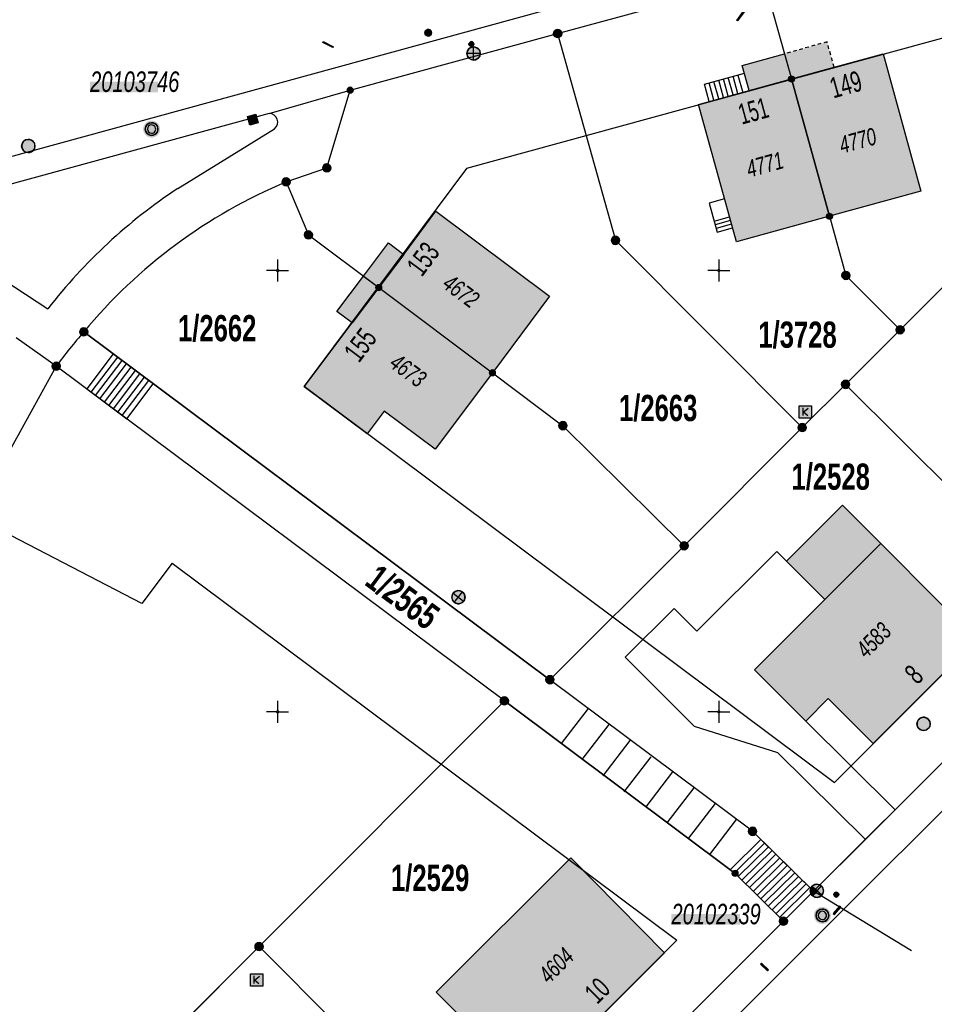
# Model space of a CAD drawing. Header units: metres. Extents: x 2695560 to 2696939, y 1260491 to 1262050.
# Tile 690 of 1005: x 2696386 to 2696438, y 1260658 to 1260714. Entities that reach past the tile are written whole.
import ezdxf

# ---------------------------------------------------------------- set-up
doc = ezdxf.new("R2010")
doc.units = ezdxf.units.M
doc.linetypes.add('AUSGEZOGEN', pattern=[0])
doc.linetypes.add('VERDECKT2_S2', pattern=[0.36, 0.2, -0.16])
for name, color, linetype in [('XR$1$AV_Flächen (EO)', 7, 'AUSGEZOGEN'), ('XR$1$AV_Gebäudeflächen (BB)', 7, 'AUSGEZOGEN'), ('XR$1$AV_Gebäudeflächen (EO)', 7, 'AUSGEZOGEN'), ('XR$1$AV_Grenzpunkte', 7, 'AUSGEZOGEN'), ('XR$1$AV_Grundstück-Nr.', 7, 'AUSGEZOGEN'), ('XR$1$AV_Haus-Nr.', 7, 'AUSGEZOGEN'), ('XR$1$AV_Koordinatennetzpunkte', 7, 'AUSGEZOGEN'), ('XR$1$AV_Lagefixpunkt-Nr.', 7, 'AUSGEZOGEN'), ('XR$1$AV_Lagefixpunkte', 7, 'AUSGEZOGEN'), ('XR$1$AV_Linien (BB)', 7, 'AUSGEZOGEN'), ('XR$1$AV_Linien (EO)', 7, 'AUSGEZOGEN'), ('XR$1$AV_Versicherung-Nr.', 7, 'AUSGEZOGEN'), ('XR$1$AW_LK_Einlaufschacht alt', 24, 'AUSGEZOGEN'), ('XR$1$AW_LK_Schachtdeckel', 24, 'AUSGEZOGEN'), ('XR$1$EW_LK_Knoten', 1, 'AUSGEZOGEN'), ('XR$1$GA_LK_Absperrarmatur', 32, 'AUSGEZOGEN'), ('XR$1$Liegenschaftsgrenzen', 7, 'AUSGEZOGEN'), ('XR$1$PFAV', 255, 'AUSGEZOGEN'), ('XR$1$PFAW', 255, 'AUSGEZOGEN'), ('XR$1$PFEW', 255, 'AUSGEZOGEN'), ('XR$1$PFGA', 255, 'AUSGEZOGEN'), ('XR$1$PFWFM', 255, 'AUSGEZOGEN'), ('XR$1$RAEW', 8, 'AUSGEZOGEN'), ('XR$1$RP_Abstandslinie', 7, 'AUSGEZOGEN'), ('XR$1$TV_LK_KNOTEN', 92, 'AUSGEZOGEN'), ('XR$1$WA_LK_Rohrleitungsteil', 171, 'AUSGEZOGEN')]:
    doc.layers.add(name, color=color, linetype=linetype)
doc.styles.add('ARIAL', font='arial.ttf')

# ---------------------------------------------------------------- blocks, each defined once
blk = doc.blocks.new('COMPLEXOBJECT_66')
at = {"layer": 'XR$1$AV_Linien (BB)', "color": 7, "linetype": 'AUSGEZOGEN', "transparency": 33554687}
blk.add_line((6399.518, 10708.889), (6381.463, 10703.948), dxfattribs=at)
blk.add_arc((6382.405, 10700.505), 3.57, 105.304, 141.849, dxfattribs=at)
blk = doc.blocks.new('COMPLEXOBJECT_168')
at = {"layer": 'XR$1$AV_Linien (BB)', "color": 7, "linetype": 'AUSGEZOGEN', "transparency": 33554687}
blk.add_line((6384.622, 10706.388), (6470.406, 10729.891), dxfattribs=at)
blk = doc.blocks.new('COMPLEXOBJECT_169')
at = {"layer": 'XR$1$AV_Linien (BB)', "color": 7, "linetype": 'AUSGEZOGEN', "transparency": 33554687}
blk.add_line((6394.342, 10704.65), (6399.821, 10708.033), dxfattribs=at)
blk.add_lwpolyline([(6379.598, 10702.71), (6383.836, 10699.889), (6386.982, 10697.829)], dxfattribs=at)
for centre, radius, start, end in [((6399.533, 10708.413), 0.477, 307.2021, 91.783), ((6411.607, 10678.639), 31.22, 123.5751, 142.0715)]:
    blk.add_arc(centre, radius, start, end, dxfattribs=at)
blk = doc.blocks.new('COMPLEXOBJECT_187')
at = {"layer": 'XR$1$AV_Linien (BB)', "color": 7, "linetype": 'AUSGEZOGEN', "transparency": 33554687}
for points in [[(6400.481, 10705.018), (6402.79, 10705.81), (6404.12, 10710.22)], [(6430.37, 10664.84), (6426.91, 10668.23), (6415.43, 10676.82), (6389.02, 10696.52)]]:
    blk.add_lwpolyline(points, dxfattribs=at)
blk.add_arc((6412.111, 10677.355), 30.008, 112.8031, 140.3086, dxfattribs=at)
blk = doc.blocks.new('COMPLEXOBJECT_198')
at = {"layer": 'XR$1$AV_Linien (BB)', "color": 7, "linetype": 'AUSGEZOGEN', "transparency": 33554687}
blk.add_line((6384.559, 10618.979), (6384.82, 10619.24), dxfattribs=at)
blk.add_lwpolyline([(6388.01, 10622.5), (6398.92, 10633.44), (6413.1, 10647.58), (6428.66, 10663.14)], dxfattribs=at)
blk.add_arc((6605.469, 10406.52), 306.49, 135.19546, 136.04813, dxfattribs=at)
blk = doc.blocks.new('COMPLEXOBJECT_562')
at = {"layer": 'XR$1$AV_Linien (BB)', "color": 7, "linetype": 'AUSGEZOGEN', "transparency": 33554687}
blk.add_line((6432.07, 10663.803), (6389.381, 10621.203), dxfattribs=at)
blk = doc.blocks.new('BWAV1')
at = {"layer": 'XR$1$PFAV', "transparency": 33554687}
blk.add_hatch(color=7, dxfattribs=at).paths.add_polyline_path([(0.67, 0), (0.656, 0.135), (0.616, 0.264), (0.55, 0.383), (0.462, 0.486), (0.354, 0.569), (0.233, 0.628), (0.101, 0.662), (-0.034, 0.669), (-0.168, 0.649), (-0.295, 0.602), (-0.41, 0.53), (-0.508, 0.436), (-0.586, 0.325), (-0.639, 0.201), (-0.667, 0.068), (-0.667, -0.068), (-0.639, -0.201), (-0.586, -0.325), (-0.508, -0.436), (-0.41, -0.53), (-0.295, -0.602), (-0.168, -0.649), (-0.034, -0.669), (0.101, -0.662), (0.233, -0.628), (0.354, -0.569), (0.462, -0.486), (0.55, -0.383), (0.616, -0.264), (0.656, -0.135)])
at = {"color": 7, "transparency": 33554687}
for radius, start, end in [(0.5, 91.19481, 268.80519), (0.326, 91.19481, 268.80519), (0.5, 268.80519, 91.19481), (0.326, 268.80519, 91.19481)]:
    blk.add_arc((0, 0), radius, start, end, dxfattribs=at)
at = {"layer": 'XR$1$PFAV', "transparency": 33554687}
blk.add_circle((0, 0), 0.5, dxfattribs=at)
blk = doc.blocks.new('BAV15')
at = {"layer": 'XR$1$PFAV', "transparency": 33554687}
blk.add_hatch(color=7, dxfattribs=at).paths.add_polyline_path([(0.5, 0), (0.49, 0.1), (0.46, 0.2), (0.41, 0.29), (0.34, 0.36), (0.26, 0.42), (0.17, 0.47), (0.08, 0.49), (-0.03, 0.5), (-0.13, 0.48), (-0.22, 0.45), (-0.31, 0.4), (-0.38, 0.33), (-0.44, 0.24), (-0.48, 0.15), (-0.5, 0.05), (-0.5, -0.05), (-0.48, -0.15), (-0.44, -0.24), (-0.38, -0.33), (-0.31, -0.4), (-0.22, -0.45), (-0.13, -0.48), (-0.03, -0.5), (0.08, -0.49), (0.17, -0.47), (0.26, -0.42), (0.34, -0.36), (0.41, -0.29), (0.46, -0.2), (0.49, -0.1)])
at = {"color": 7, "transparency": 33554687}
for start, end in [(90, 270), (270, 90)]:
    blk.add_arc((0, 0), 0.5, start, end, dxfattribs=at)
at = {"layer": 'XR$1$PFAV', "transparency": 33554687}
blk.add_circle((0, 0), 0.5, dxfattribs=at)
blk = doc.blocks.new('BAV2041')
at = {"color": 7, "transparency": 33554687}
for p, q in [((0, 0.5), (0, 0.05)), ((-0.05, 0), (-0.5, 0)), ((0.05, 0), (0.5, 0)), ((0, -0.05), (0, -0.5))]:
    blk.add_line(p, q, dxfattribs=at)
blk.add_circle((0, 0), 0.05, dxfattribs=at)
for start, end in [(90, 270), (270, 90)]:
    blk.add_arc((0, 0), 0.05, start, end, dxfattribs=at)
blk = doc.blocks.new('COMPLEXOBJECT_1444')
at = {"layer": 'XR$1$RP_Abstandslinie', "color": 7, "linetype": 'AUSGEZOGEN', "transparency": 33554687}
blk.add_lwpolyline([(6394.02, 10683.43), (6422.62, 10662.07), (6385.54, 10624.98)], dxfattribs=at)
blk = doc.blocks.new('BAW2089')
at = {"layer": 'XR$1$PFAW', "transparency": 33554687}
blk.add_hatch(color=7, dxfattribs=at).paths.add_polyline_path([(-0.5, 0.5), (-0.5, -0.5), (0.5, -0.5), (0.5, 0.5)])
at = {"transparency": 33554687}
blk.add_lwpolyline([(-0.5, 0.5), (0.5, 0.5), (0.5, -0.5), (-0.5, -0.5), (-0.5, 0.5)], close=True, dxfattribs=at)
at = {"layer": 'XR$1$PFAW', "transparency": 33554687}
blk.add_lwpolyline([(-0.5, 0.5), (0.5, 0.5), (0.5, -0.5), (-0.5, -0.5), (-0.5, 0.5)], close=True, dxfattribs=at)
blk = doc.blocks.new('BAW2082')
at = {"layer": 'XR$1$PFAW', "transparency": 33554687}
blk.add_hatch(color=7, dxfattribs=at).paths.add_polyline_path([(0.509, -0.003), (0.499, 0.098), (0.469, 0.194), (0.42, 0.283), (0.354, 0.359), (0.274, 0.421), (0.183, 0.466), (0.085, 0.491), (-0.016, 0.496), (-0.116, 0.481), (-0.211, 0.446), (-0.297, 0.392), (-0.37, 0.323), (-0.428, 0.24), (-0.468, 0.147), (-0.488, 0.047), (-0.488, -0.054), (-0.468, -0.153), (-0.428, -0.246), (-0.37, -0.329), (-0.297, -0.398), (-0.211, -0.452), (-0.116, -0.487), (-0.016, -0.502), (0.085, -0.497), (0.183, -0.472), (0.274, -0.427), (0.354, -0.366), (0.42, -0.289), (0.469, -0.2), (0.499, -0.104)])
at = {"transparency": 33554687}
for start, end in [(91.19481, 268.80519), (268.80519, 91.19481)]:
    blk.add_arc((0.01, 0), 0.5, start, end, dxfattribs=at)
at = {"layer": 'XR$1$PFAW', "transparency": 33554687}
blk.add_circle((0.009, -0.003), 0.5, dxfattribs=at)
blk = doc.blocks.new('BWA2013')
at = {"true_color": 0x000000, "transparency": 33554687}
blk.add_hatch(color=18, dxfattribs=at).paths.add_polyline_path([(-0.291, -0.409), (0.352, 0.357), (0.291, 0.409), (-0.352, -0.357)])
at = {"transparency": 33554687}
blk.add_lwpolyline([(-0.291, -0.409), (-0.352, -0.357), (0.291, 0.409), (0.352, 0.357), (-0.291, -0.409)], close=True, dxfattribs=at)
blk = doc.blocks.new('BGA965')
at = {"layer": 'XR$1$PFGA', "transparency": 33554687}
blk.add_hatch(color=7, dxfattribs=at).paths.add_polyline_path([(0.5, 0), (0.49, 0.1), (0.46, 0.2), (0.41, 0.29), (0.34, 0.36), (0.26, 0.42), (0.17, 0.47), (0.08, 0.49), (-0.03, 0.5), (-0.13, 0.48), (-0.22, 0.45), (-0.31, 0.4), (-0.38, 0.33), (-0.44, 0.24), (-0.48, 0.15), (-0.5, 0.05), (-0.5, -0.05), (-0.48, -0.15), (-0.44, -0.24), (-0.38, -0.33), (-0.31, -0.4), (-0.22, -0.45), (-0.13, -0.48), (-0.03, -0.5), (0.08, -0.49), (0.17, -0.47), (0.26, -0.42), (0.34, -0.36), (0.41, -0.29), (0.46, -0.2), (0.49, -0.1)])
at = {"color": 32, "transparency": 33554687}
blk.add_line((0, 0.5), (0, -0.5), dxfattribs=at)
for start, end in [(90, 270), (270, 90)]:
    blk.add_arc((0, 0), 0.5, start, end, dxfattribs=at)
at = {"layer": 'XR$1$PFGA', "transparency": 33554687}
blk.add_circle((0, 0), 0.5, dxfattribs=at)
blk = doc.blocks.new('BEWLP2549_S')
at = {"layer": 'XR$1$PFEW', "transparency": 33554687}
blk.add_hatch(color=7, dxfattribs=at).paths.add_polyline_path([(0.5, 0), (0.49, 0.101), (0.459, 0.197), (0.41, 0.286), (0.344, 0.362), (0.264, 0.424), (0.174, 0.469), (0.076, 0.494), (-0.025, 0.499), (-0.125, 0.484), (-0.22, 0.449), (-0.306, 0.395), (-0.379, 0.326), (-0.437, 0.243), (-0.477, 0.15), (-0.497, 0.051), (-0.497, -0.051), (-0.477, -0.15), (-0.437, -0.243), (-0.379, -0.326), (-0.306, -0.395), (-0.22, -0.449), (-0.125, -0.484), (-0.025, -0.499), (0.076, -0.494), (0.174, -0.469), (0.264, -0.424), (0.344, -0.362), (0.41, -0.286), (0.459, -0.197), (0.49, -0.101)])
at = {"color": 1, "transparency": 33554687}
for p, q in [((0.354, -0.354), (-0.354, 0.354)), ((-0.354, -0.354), (0.354, 0.354))]:
    blk.add_line(p, q, dxfattribs=at)
for start, end in [(91.38095, 268.61905), (268.61905, 91.38095)]:
    blk.add_arc((0, 0), 0.5, start, end, dxfattribs=at)
at = {"layer": 'XR$1$PFEW', "transparency": 33554687}
blk.add_circle((0, 0), 0.5, dxfattribs=at)
blk = doc.blocks.new('BEW957')
at = {"layer": 'XR$1$RAEW', "transparency": 33554687}
blk.add_hatch(color=1, dxfattribs=at).paths.add_polyline_path([(-0.5, 0), (-0.5, -0.05), (-0.49, -0.1), (-0.48, -0.15), (-0.46, -0.2), (-0.44, -0.24), (-0.41, -0.29), (-0.38, -0.33), (-0.34, -0.36), (-0.31, -0.4), (-0.26, -0.42), (-0.22, -0.45), (-0.17, -0.47), (-0.13, -0.48), (-0.08, -0.49), (-0.03, -0.5), (0.03, -0.5), (0.08, -0.49), (0.13, -0.48), (0.17, -0.47), (0.22, -0.45), (0.26, -0.42), (0.31, -0.4), (0.34, -0.36), (0.38, -0.33), (0.41, -0.29), (0.44, -0.24), (0.46, -0.2), (0.48, -0.15), (0.49, -0.1), (0.5, -0.05), (0.5, 0), (0.5, 0.05), (0.49, 0.1), (0.48, 0.15), (0.46, 0.2), (0.44, 0.24), (0.41, 0.29), (0.38, 0.33), (0.34, 0.36), (0.31, 0.4), (0.26, 0.42), (0.22, 0.45), (0.17, 0.47), (0.13, 0.48), (0.08, 0.49), (0.03, 0.5), (-0.03, 0.5), (-0.08, 0.49), (-0.13, 0.48), (-0.17, 0.47), (-0.22, 0.45), (-0.26, 0.42), (-0.31, 0.4), (-0.34, 0.36), (-0.38, 0.33), (-0.41, 0.29), (-0.44, 0.24), (-0.46, 0.2), (-0.48, 0.15), (-0.49, 0.1), (-0.5, 0.05)])
at = {"color": 1, "transparency": 33554687}
for start, end in [(90, 180), (180, 270), (0, 90), (270, 0)]:
    blk.add_arc((0, 0), 0.5, start, end, dxfattribs=at)
at = {"layer": 'XR$1$RAEW', "color": 1, "transparency": 33554687}
blk.add_circle((0, 0), 0.5, dxfattribs=at)
blk = doc.blocks.new('BEWG5')
at = {"transparency": 33554687}
blk.add_hatch(color=1, dxfattribs=at).paths.add_polyline_path([(-0.083375, -0.5), (0.083375, -0.5), (0.083375, 0.5), (-0.083375, 0.5)])
at = {"color": 1, "transparency": 33554687}
blk.add_lwpolyline([(-0.083375, -0.5), (0.083375, -0.5), (0.083375, 0.5), (-0.083375, 0.5), (-0.083375, -0.5)], close=True, dxfattribs=at)
blk = doc.blocks.new('BTV1')
at = {"layer": 'XR$1$PFWFM', "transparency": 33554687}
blk.add_hatch(color=7, dxfattribs=at).paths.add_polyline_path([(-0.5, 0.5), (-0.5, -0.5), (0.5, -0.5), (0.5, 0.5)])
at = {"color": 92, "transparency": 33554687}
for p, q in [((-0.219, 0.321), (-0.219, -0.298)), ((-0.208, -0.05), (0.23, 0.31)), ((-0.159, 0.001), (0.192, -0.283))]:
    blk.add_line(p, q, dxfattribs=at)
blk.add_polyline3d([(-0.5, 0.5, 0.993), (0.5, 0.5, 0.993), (0.5, -0.5, 0.993), (-0.5, -0.5, 0.993)], close=True, dxfattribs=at)

msp = doc.modelspace()

# ---------------------------------------------------------------- hatches: boundary and pattern name
at = {"transparency": 33554687}
for points in [[(2696390.351, 1260710.512), (2696390.351, 1260709.909), (2696394.189, 1260709.909), (2696394.189, 1260710.512)], [(2696423.289, 1260663.36), (2696423.289, 1260662.757), (2696427.166, 1260662.757), (2696427.166, 1260663.36)]]:
    msp.add_hatch(color=7, dxfattribs=at).paths.add_polyline_path(points)
at = {"layer": 'XR$1$AV_Gebäudeflächen (BB)', "true_color": 0xd2d2d2, "transparency": 33554687}
for points in [[(2696432.24, 1260702.88), (2696430.09, 1260710.66), (2696429.691, 1260712.085), (2696427.297, 1260711.43), (2696427.688, 1260710.002), (2696424.829, 1260709.219), (2696426.968, 1260701.432)], [(2696430.09, 1260710.66), (2696432.24, 1260702.88), (2696437.422, 1260704.304), (2696435.283, 1260712.091), (2696432.5, 1260711.324)], [(2696405.842, 1260699.49), (2696406.702, 1260698.845), (2696413.142, 1260694.017), (2696416.382, 1260698.362), (2696409.934, 1260703.169), (2696408.12, 1260700.719), (2696407.258, 1260701.371)], [(2696413.142, 1260694.017), (2696406.702, 1260698.845), (2696405.842, 1260699.49), (2696404.332, 1260697.484), (2696405.196, 1260696.837), (2696402.485, 1260693.22), (2696406.038, 1260690.557), (2696407.005, 1260691.847), (2696409.892, 1260689.682)], [(2696429.801, 1260683.344), (2696431.973, 1260681.165), (2696427.99, 1260677.193), (2696430.892, 1260674.283), (2696432.172, 1260675.559), (2696434.712, 1260673.011), (2696440.597, 1260678.879), (2696432.982, 1260686.516)], [(2696416.461, 1260654.721), (2696422.895, 1260661.148), (2696417.584, 1260666.547), (2696409.964, 1260658.935), (2696412.559, 1260656.338), (2696413.703, 1260657.481)]]:
    msp.add_hatch(color=254, dxfattribs=at).paths.add_polyline_path(points)
at = {"layer": 'XR$1$AV_Gebäudeflächen (EO)', "true_color": 0xebebeb, "transparency": 33554687}
msp.add_hatch(color=7, dxfattribs=at).paths.add_polyline_path([(2696430.09, 1260710.66), (2696432.5, 1260711.324), (2696432.104, 1260712.76), (2696429.691, 1260712.085)])

# ---------------------------------------------------------------- linework, layer by layer
at = {"layer": 'XR$1$AV_Flächen (EO)', "color": 7, "linetype": 'AUSGEZOGEN', "transparency": 33554687}
for p, q in [((2696429.691, 1260712.085), (2696430.09, 1260710.66)), ((2696430.09, 1260710.66), (2696432.5, 1260711.324))]:
    msp.add_line(p, q, dxfattribs=at)
at = {"layer": 'XR$1$AV_Flächen (EO)', "color": 7, "linetype": 'VERDECKT2_S2', "transparency": 33554687}
msp.add_lwpolyline([(2696432.5, 1260711.324), (2696432.104, 1260712.76), (2696429.691, 1260712.085)], dxfattribs=at)
at = {"layer": 'XR$1$AV_Flächen (EO)', "color": 7, "linetype": 'AUSGEZOGEN', "transparency": 33554687}
msp.add_lwpolyline([(2696391.661, 1260695.083), (2696390.155, 1260693.102), (2696392.425, 1260691.407), (2696393.927, 1260693.393), (2696391.661, 1260695.083)], close=True, dxfattribs=at)
at = {"layer": 'XR$1$AV_Linien (BB)', "color": 7, "linetype": 'AUSGEZOGEN', "transparency": 33554687}
for p, q in [((2696432.24, 1260702.88), (2696430.09, 1260710.66)), ((2696400.488, 1260708.699), (2696405.09, 1260710.03)), ((2696388.43, 1260694.39), (2696386.16, 1260695.99)), ((2696413.82, 1260675.43), (2696388.43, 1260694.39)), ((2696445.949, 1260679.259), (2696435.954, 1260669.264)), ((2696430.892, 1260674.283), (2696435.954, 1260669.264)), ((2696443.145, 1260673.697), (2696433.04, 1260663.613)), ((2696435.954, 1260669.264), (2696434.274, 1260667.584)), ((2696434.274, 1260667.584), (2696431.34, 1260664.65)), ((2696429.63, 1260662.95), (2696431.34, 1260664.65)), ((2696433.04, 1260663.613), (2696431.34, 1260664.65)), ((2696436.882, 1260661.271), (2696433.04, 1260663.613))]:
    msp.add_line(p, q, dxfattribs=at)
for points in [[(2696405.09, 1260710.03), (2696416.84, 1260713.23), (2696428.48, 1260716.41), (2696441.95, 1260720.08), (2696447.72, 1260721.68), (2696470.477, 1260727.918)], [(2696432.24, 1260702.88), (2696426.968, 1260701.432), (2696424.829, 1260709.219), (2696427.688, 1260710.002), (2696427.297, 1260711.43), (2696429.691, 1260712.085), (2696430.09, 1260710.66)], [(2696430.09, 1260710.66), (2696432.5, 1260711.324), (2696435.283, 1260712.091), (2696437.422, 1260704.304), (2696432.24, 1260702.88)], [(2696405.842, 1260699.49), (2696407.258, 1260701.371), (2696408.12, 1260700.719), (2696409.934, 1260703.169), (2696416.382, 1260698.362), (2696413.142, 1260694.017)], [(2696413.142, 1260694.017), (2696409.892, 1260689.682), (2696407.005, 1260691.847), (2696406.038, 1260690.557), (2696402.485, 1260693.22), (2696405.196, 1260696.837), (2696404.332, 1260697.484), (2696405.842, 1260699.49)], [(2696405.842, 1260699.49), (2696406.702, 1260698.845), (2696413.142, 1260694.017)], [(2696388.43, 1260694.39), (2696378.187, 1260675.856), (2696379.392, 1260673.412), (2696375.187, 1260665.073), (2696375.689, 1260663.155), (2696373.912, 1260659.665), (2696370.631, 1260661.206)], [(2696429.801, 1260683.344), (2696432.982, 1260686.516), (2696440.597, 1260678.879), (2696434.712, 1260673.011), (2696432.172, 1260675.559), (2696430.892, 1260674.283)], [(2696429.801, 1260683.344), (2696429.25, 1260683.896), (2696424.718, 1260679.377), (2696423.433, 1260680.666), (2696420.671, 1260677.912), (2696424.569, 1260674.003), (2696429.304, 1260672.513), (2696434.274, 1260667.584)], [(2696430.892, 1260674.283), (2696427.99, 1260677.193), (2696431.973, 1260681.165), (2696429.801, 1260683.344)], [(2696315.207, 1260569.298), (2696326.81, 1260584.73), (2696341.03, 1260602.57), (2696356.32, 1260617.87), (2696371.64, 1260633.2), (2696385.78, 1260647.36), (2696399.92, 1260661.51), (2696413.82, 1260675.43)], [(2696429.63, 1260662.95), (2696426.89, 1260665.66), (2696413.82, 1260675.43)]]:
    msp.add_lwpolyline(points, dxfattribs=at)
msp.add_lwpolyline([(2696416.461, 1260654.721), (2696413.703, 1260657.481), (2696412.559, 1260656.338), (2696409.964, 1260658.935), (2696417.584, 1260666.547), (2696422.895, 1260661.148), (2696416.461, 1260654.721)], close=True, dxfattribs=at)
at = {"layer": 'XR$1$AV_Linien (EO)', "color": 7, "linetype": 'AUSGEZOGEN', "transparency": 33554687}
for p, q in [((2696427.052, 1260710.885), (2696427.322, 1260709.902)), ((2696425.693, 1260709.456), (2696425.424, 1260710.439)), ((2696425.965, 1260709.53), (2696425.695, 1260710.514)), ((2696426.236, 1260709.604), (2696425.967, 1260710.588)), ((2696426.507, 1260709.679), (2696426.238, 1260710.662)), ((2696426.779, 1260709.753), (2696426.509, 1260710.737)), ((2696427.05, 1260709.827), (2696426.781, 1260710.811)), ((2696427.688, 1260710.002), (2696430.09, 1260710.66)), ((2696425.701, 1260702.608), (2696426.579, 1260702.849)), ((2696426.636, 1260702.64), (2696425.759, 1260702.399)), ((2696426.694, 1260702.431), (2696425.816, 1260702.19)), ((2696390.407, 1260692.914), (2696391.913, 1260694.895)), ((2696390.659, 1260692.726), (2696392.165, 1260694.708)), ((2696390.91, 1260692.538), (2696392.417, 1260694.52)), ((2696391.162, 1260692.349), (2696392.669, 1260694.332)), ((2696391.414, 1260692.161), (2696392.921, 1260694.144)), ((2696391.666, 1260691.973), (2696393.172, 1260693.956)), ((2696391.918, 1260691.785), (2696393.424, 1260693.768)), ((2696392.17, 1260691.597), (2696393.676, 1260693.58)), ((2696431.973, 1260681.165), (2696435.155, 1260684.337)), ((2696418.569, 1260675.007), (2696417.042, 1260673.021)), ((2696418.231, 1260672.107), (2696419.758, 1260674.092)), ((2696419.42, 1260671.192), (2696420.947, 1260673.178)), ((2696420.609, 1260670.278), (2696422.136, 1260672.263)), ((2696421.848, 1260669.428), (2696423.374, 1260671.412)), ((2696423.05, 1260668.53), (2696424.575, 1260670.513)), ((2696424.252, 1260667.632), (2696425.776, 1260669.614)), ((2696425.453, 1260666.734), (2696426.977, 1260668.715)), ((2696426.859, 1260665.691), (2696428.564, 1260667.369)), ((2696427.071, 1260665.48), (2696428.778, 1260667.16)), ((2696427.284, 1260665.27), (2696428.992, 1260666.95)), ((2696427.497, 1260665.059), (2696429.206, 1260666.741)), ((2696427.71, 1260664.849), (2696429.42, 1260666.531)), ((2696427.923, 1260664.638), (2696429.633, 1260666.322)), ((2696428.136, 1260664.428), (2696429.847, 1260666.112)), ((2696428.349, 1260664.217), (2696430.061, 1260665.903)), ((2696428.561, 1260664.007), (2696430.275, 1260665.693)), ((2696428.774, 1260663.796), (2696430.489, 1260665.484)), ((2696428.987, 1260663.586), (2696430.703, 1260665.274)), ((2696429.2, 1260663.375), (2696430.917, 1260665.065)), ((2696429.413, 1260663.165), (2696431.13, 1260664.855))]:
    msp.add_line(p, q, dxfattribs=at)
for points in [[(2696425.422, 1260709.381), (2696425.152, 1260710.365), (2696427.419, 1260710.986)], [(2696426.298, 1260703.871), (2696425.421, 1260703.63), (2696425.874, 1260701.981), (2696426.751, 1260702.222)], [(2696408.12, 1260700.719), (2696406.702, 1260698.845), (2696405.196, 1260696.837)], [(2696431.34, 1260664.65), (2696428.35, 1260667.579), (2696426.646, 1260665.901)]]:
    msp.add_lwpolyline(points, dxfattribs=at)
at = {"layer": 'XR$1$Liegenschaftsgrenzen', "color": 7, "linetype": 'AUSGEZOGEN', "transparency": 33554687}
for p, q in [((2696416.84, 1260713.23), (2696428.48, 1260716.41)), ((2696433.15, 1260693.36), (2696436.24, 1260696.45)), ((2696388.43, 1260694.39), (2696386.16, 1260695.99)), ((2696389.99, 1260696.33), (2696416.4, 1260676.63)), ((2696413.82, 1260675.43), (2696388.43, 1260694.39)), ((2696430.7, 1260690.91), (2696433.15, 1260693.36)), ((2696433.15, 1260693.36), (2696446.399, 1260680.151)), ((2696424, 1260684.22), (2696430.7, 1260690.91)), ((2696416.4, 1260676.63), (2696424, 1260684.22)), ((2696431.34, 1260664.65), (2696445.949, 1260679.259)), ((2696399.92, 1260661.51), (2696413.82, 1260675.43)), ((2696429.63, 1260662.95), (2696431.34, 1260664.65)), ((2696414.07, 1260647.39), (2696429.63, 1260662.95)), ((2696385.78, 1260647.36), (2696399.92, 1260661.51)), ((2696414.07, 1260647.39), (2696399.92, 1260661.51))]:
    msp.add_line(p, q, dxfattribs=at)
for points in [[(2696436.24, 1260696.45), (2696445.82, 1260706.02), (2696441.95, 1260720.08)], [(2696428.48, 1260716.41), (2696430.09, 1260710.66), (2696432.24, 1260702.88), (2696433.17, 1260699.53), (2696436.24, 1260696.45)], [(2696401.451, 1260704.828), (2696403.76, 1260705.62), (2696405.09, 1260710.03), (2696416.84, 1260713.23)], [(2696416.84, 1260713.23), (2696420.11, 1260701.52), (2696430.7, 1260690.91)], [(2696401.451, 1260704.828), (2696402.72, 1260701.83), (2696406.702, 1260698.845), (2696413.142, 1260694.017), (2696417.14, 1260691.02), (2696424, 1260684.22)], [(2696431.34, 1260664.65), (2696427.88, 1260668.04), (2696416.4, 1260676.63)], [(2696413.82, 1260675.43), (2696426.89, 1260665.66), (2696429.63, 1260662.95)]]:
    msp.add_lwpolyline(points, dxfattribs=at)
for centre, radius, start, end in [((2696413.081, 1260677.165), 30.008, 112.8031, 140.3086), ((2696412.77, 1260676.415), 30.258, 138.8388, 143.554)]:
    msp.add_arc(centre, radius, start, end, dxfattribs=at)
at = {"layer": 'XR$1$RP_Abstandslinie', "color": 7, "linetype": 'AUSGEZOGEN', "transparency": 33554687}
for points in [[(2696466.831, 1260720.685), (2696444.73, 1260714.64), (2696411.68, 1260705.59), (2696402.47, 1260693.25)], [(2696402.47, 1260693.25), (2696432.52, 1260670.81), (2696451.011, 1260689.301)], [(2696394.99, 1260683.24), (2696393.288, 1260680.948), (2696378.46, 1260688.64)]]:
    msp.add_lwpolyline(points, dxfattribs=at)

# ---------------------------------------------------------------- block references
at = {"layer": 'XR$1$AV_Grenzpunkte', "color": 7, "linetype": 'AUSGEZOGEN', "lineweight": -3, "transparency": 33554687}
for p, xscale, yscale in [((2696416.84, 1260713.23), 0.4549999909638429, 0.4549999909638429), ((2696430.09, 1260710.66), 0.3249999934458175, 0.3249999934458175), ((2696405.09, 1260710.03), 0.3249999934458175, 0.3249999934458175), ((2696403.76, 1260705.62), 0.4549999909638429, 0.4549999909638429), ((2696401.451, 1260704.828), 0.4549999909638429, 0.4549999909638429), ((2696432.24, 1260702.88), 0.3249999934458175, 0.3249999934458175), ((2696402.72, 1260701.83), 0.4549999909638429, 0.4549999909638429), ((2696420.11, 1260701.52), 0.4549999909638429, 0.4549999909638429), ((2696433.17, 1260699.53), 0.4549999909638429, 0.4549999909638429), ((2696406.702, 1260698.845), 0.3249999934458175, 0.3249999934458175), ((2696389.99, 1260696.33), 0.4549999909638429, 0.4549999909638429), ((2696436.24, 1260696.45), 0.4549999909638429, 0.4549999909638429), ((2696388.43, 1260694.39), 0.4549999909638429, 0.4549999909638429), ((2696413.142, 1260694.017), 0.3249999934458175, 0.3249999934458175), ((2696433.15, 1260693.36), 0.4549999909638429, 0.4549999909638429), ((2696417.14, 1260691.02), 0.4549999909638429, 0.4549999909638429), ((2696430.7, 1260690.91), 0.4549999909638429, 0.4549999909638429), ((2696424, 1260684.22), 0.4549999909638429, 0.4549999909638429), ((2696416.4, 1260676.63), 0.4549999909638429, 0.4549999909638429), ((2696413.82, 1260675.43), 0.4549999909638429, 0.4549999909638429), ((2696427.88, 1260668.04), 0.4549999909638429, 0.4549999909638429), ((2696426.89, 1260665.66), 0.3249999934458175, 0.3249999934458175), ((2696431.34, 1260664.65), 0.3249999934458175, 0.3249999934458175), ((2696429.63, 1260662.95), 0.4549999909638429, 0.4549999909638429), ((2696399.92, 1260661.51), 0.4549999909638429, 0.4549999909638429)]:
    msp.add_blockref('BAV15', p, dxfattribs=dict(at, xscale=xscale, yscale=yscale))
at = {"layer": 'XR$1$AV_Koordinatennetzpunkte', "color": 7, "linetype": 'AUSGEZOGEN', "lineweight": -3, "transparency": 33554687, "xscale": 1.25, "yscale": 1.25}
for p in [(2696400.97, 1260699.81), (2696425.97, 1260699.81), (2696400.97, 1260674.81), (2696425.97, 1260674.81)]:
    msp.add_blockref('BAV2041', p, dxfattribs=at)
at = {"layer": 'XR$1$AV_Lagefixpunkte', "color": 7, "linetype": 'AUSGEZOGEN', "lineweight": -3, "transparency": 33554687, "xscale": 0.7199999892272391, "yscale": 0.7199999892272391}
for p in [(2696393.835, 1260707.821, 451.324), (2696431.84, 1260663.274, 462.848)]:
    msp.add_blockref('BWAV1', p, dxfattribs=at)
at = {"layer": 'XR$1$AV_Linien (BB)', "color": 7, "linetype": 'AUSGEZOGEN', "lineweight": -3, "transparency": 33554687}
for name in ['COMPLEXOBJECT_168', 'COMPLEXOBJECT_187', 'COMPLEXOBJECT_169', 'COMPLEXOBJECT_66', 'COMPLEXOBJECT_562', 'COMPLEXOBJECT_198']:
    msp.add_blockref(name, (2690000.97, 1249999.81), dxfattribs=at)
at = {"layer": 'XR$1$AW_LK_Einlaufschacht alt', "color": 24, "linetype": 'AUSGEZOGEN', "lineweight": -3, "transparency": 33554687, "xscale": 0.5000000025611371, "yscale": 0.5000000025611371, "rotation": 15.30361938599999}
msp.add_blockref('BAW2089', (2696399.57, 1260708.36), dxfattribs=at)
at = {"layer": 'XR$1$AW_LK_Schachtdeckel', "color": 24, "linetype": 'AUSGEZOGEN', "lineweight": -3, "transparency": 33554687, "xscale": 0.7499999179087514, "yscale": 0.7499999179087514}
msp.add_blockref('BAW2082', (2696386.84, 1260706.865), dxfattribs=at)
at = {"layer": 'XR$1$AW_LK_Schachtdeckel', "color": 24, "linetype": 'AUSGEZOGEN', "lineweight": -3, "transparency": 33554687, "xscale": 0.7499999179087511, "yscale": 0.7499999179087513, "rotation": 329.742991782}
msp.add_blockref('BAW2082', (2696437.568, 1260674.129), dxfattribs=at)
at = {"layer": 'XR$1$EW_LK_Knoten', "color": 1, "linetype": 'AUSGEZOGEN', "lineweight": -3, "transparency": 33554687}
for name, p, xscale, yscale, rotation in [('BEWLP2549_S', (2696412.077, 1260712.1), 0.749999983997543, 0.749999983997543, 44.6067), ('BEWLP2549_S', (2696411.218, 1260681.306), 0.749999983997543, 0.749999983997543, 276.768), ('BEWLP2549_S', (2696431.523, 1260664.667), 0.7499999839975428, 0.7499999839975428, 93.68369999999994), ('BEWG5', (2696432.666, 1260663.569), 0.5499999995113, 0.5499999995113, 318.654), ('BEWG5', (2696428.558, 1260660.354), 0.5499999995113, 0.5499999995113, 45.25109999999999)]:
    msp.add_blockref(name, p, dxfattribs=dict(at, xscale=xscale, yscale=yscale, rotation=rotation))
at = {"layer": 'XR$1$EW_LK_Knoten', "color": 1, "linetype": 'AUSGEZOGEN', "lineweight": -3, "transparency": 33554687, "xscale": 0.2749999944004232, "yscale": 0.2749999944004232}
for p in [(2696411.954, 1260712.638), (2696432.624, 1260664.456)]:
    msp.add_blockref('BEW957', p, dxfattribs=at)
at = {"layer": 'XR$1$GA_LK_Absperrarmatur', "color": 32, "linetype": 'AUSGEZOGEN', "lineweight": -3, "transparency": 33554687, "xscale": 0.3749999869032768, "yscale": 0.3749999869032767, "rotation": 281.9439}
msp.add_blockref('BGA965', (2696409.508, 1260713.28), dxfattribs=at)
at = {"layer": 'XR$1$RP_Abstandslinie', "color": 7, "linetype": 'AUSGEZOGEN', "lineweight": -3, "transparency": 33554687}
msp.add_blockref('COMPLEXOBJECT_1444', (2690000.97, 1249999.81), dxfattribs=at)
at = {"layer": 'XR$1$TV_LK_KNOTEN', "color": 92, "linetype": 'AUSGEZOGEN', "lineweight": -3, "transparency": 33554687, "xscale": 0.7000000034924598, "yscale": 0.7000000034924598}
for p in [(2696430.878, 1260691.803), (2696399.782, 1260659.622)]:
    msp.add_blockref('BTV1', p, dxfattribs=at)
at = {"layer": 'XR$1$WA_LK_Rohrleitungsteil', "color": 171, "linetype": 'AUSGEZOGEN', "lineweight": -3, "transparency": 33554687, "xscale": 0.6499999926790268, "yscale": 0.6499999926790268}
for p, rotation in [((2696427.198, 1260714.222), 3.582031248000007), ((2696403.83, 1260712.61), 283.062988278)]:
    msp.add_blockref('BWA2013', p, dxfattribs=dict(at, rotation=rotation))

# ---------------------------------------------------------------- texts
at = {"layer": 'XR$1$AV_Grundstück-Nr.', "color": 7, "transparency": 33554687, "char_height": 1.48491, "width": 4.98214, "attachment_point": 5, "style": 'ARIAL'}
for s, insert in [('\\A1;{\\fArial|i0|b1;\\H1.484908;\\W0.700000;\\C7;1/2662}\\P', (2696397.55, 1260696.521)), ('\\A1;{\\fArial|i0|b1;\\H1.484908;\\W0.700000;\\C7;1/3728}\\P', (2696430.431, 1260696.155)), ('\\A1;{\\fArial|i0|b1;\\H1.484908;\\W0.700000;\\C7;1/2663}\\P', (2696422.534, 1260692.002)), ('\\A1;{\\fArial|i0|b1;\\H1.484908;\\W0.700000;\\C7;1/2528}\\P', (2696432.311, 1260688.112)), ('\\A1;{\\fArial|i0|b1;\\H1.484908;\\W0.700000;\\C7;1/2529}\\P', (2696409.616, 1260665.382))]:
    msp.add_mtext(s, dxfattribs=dict(at, insert=insert))
at = {"layer": 'XR$1$AV_Grundstück-Nr.', "color": 7, "transparency": 33554687, "insert": (2696408.049, 1260681.297), "char_height": 1.48491, "width": 4.98214, "attachment_point": 5, "rotation": 323.3097, "style": 'ARIAL'}
msp.add_mtext('\\A1;{\\fArial|i0|b1;\\H1.484908;\\W0.700000;\\C7;1/2565}\\P', dxfattribs=at)
at = {"layer": 'XR$1$AV_Haus-Nr.', "color": 7, "transparency": 33554687, "char_height": 1.1621, "style": 'ARIAL'}
for s, insert, width, attachment_point, rotation in [('\\W0.66;149', (2696433.009, 1260710.913), 2.24073, 2, 15.4053), ('\\W0.62;151', (2696427.773, 1260709.413), 2.16334, 2, 15.3171), ('\\W0.66;153', (2696408.744, 1260700.812), 2.24073, 2, 53.4762), ('\\W0.66;155', (2696405.189, 1260695.947), 2.24073, 2, 53.1441), ('\\W0.68;8', (2696437.441, 1260676.51), 1.02516, 8, 44.9163), ('\\W0.64;10', (2696419.507, 1260658.599), 1.59081, 8, 44.9694)]:
    msp.add_mtext(s, dxfattribs=dict(at, insert=insert, width=width, attachment_point=attachment_point, rotation=rotation))
at = {"layer": 'XR$1$AV_Lagefixpunkt-Nr.', "color": 7, "transparency": 33554687, "char_height": 1.1621, "width": 5.50234, "attachment_point": 7, "style": 'ARIAL'}
for s, insert in [('\\A1;{\\fArial|i1|b0;\\H1.162102;\\W0.700000;\\C7;20103746}\\P', (2696390.351, 1260709.909)), ('\\A1;{\\fArial|i1|b0;\\H1.162102;\\W0.700000;\\C7;20102339}\\P', (2696423.289, 1260662.757))]:
    msp.add_mtext(s, dxfattribs=dict(at, insert=insert))
at = {"layer": 'XR$1$AV_Versicherung-Nr.', "color": 7, "transparency": 33554687, "char_height": 0.96842, "attachment_point": 5, "style": 'ARIAL'}
for s, insert, width, rotation in [('\\A1;{\\fArial|i1|b0;\\H0.968418;\\W0.700000;\\C7;4770}\\P', (2696433.839, 1260707.164), 2.46457, 15.3603), ('\\A1;{\\fArial|i1|b0;\\H0.968418;\\W0.700000;\\C7;4771}\\P', (2696428.578, 1260705.816), 2.45636, 15.3621), ('\\A1;{\\fArial|i1|b0;\\H0.968418;\\W0.700000;\\C7;4672}\\P', (2696411.365, 1260698.642), 2.46457, 323.1396), ('\\A1;{\\fArial|i1|b0;\\H0.968418;\\W0.700000;\\C7;4673}\\P', (2696408.363, 1260694.149), 2.46457, 323.1405), ('\\A1;{\\fArial|i1|b0;\\H0.968418;\\W0.700000;\\C7;4583}\\P', (2696434.742, 1260678.874), 2.46457, 44.9163), ('\\A1;{\\fArial|i1|b0;\\H0.968418;\\W0.700000;\\C7;4604}\\P', (2696416.759, 1260660.447), 2.46457, 44.9694)]:
    msp.add_mtext(s, dxfattribs=dict(at, insert=insert, width=width, rotation=rotation))

doc.saveas('drawing.dxf')
